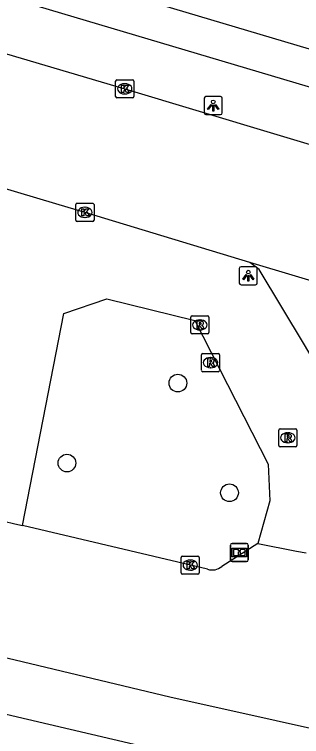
# Model space of a CAD drawing. Extents: x 160356 to 161355, y 381727 to 382845.
# Drawn here: x 161037.15 to 161053.02, y 381774.39 to 381814.25 of the extents above; entities that cross this region are included whole.
import ezdxf

# ---------------------------------------------------------------- set-up
doc = ezdxf.new("R2010")
doc.units = 0
for name, color, linetype in [('IMGEO_Berm_groen', 7, 'Continuous'), ('IMGEO_Boom', 7, 'Continuous'), ('IMGEO_Groenvoorziening', 7, 'Continuous'), ('IMGEO_Informatiebord', 7, 'Continuous'), ('IMGEO_Kolk', 7, 'Continuous'), ('IMGEO_Lichtpunt', 7, 'Continuous'), ('IMGEO_Rijbaan_lokaal_open', 7, 'Continuous'), ('IMGEO_Rijbaan_regionaal_gesloten', 7, 'Continuous'), ('IMGEO_Rioolput', 7, 'Continuous'), ('IMGEO_Voetpad_open', 7, 'Continuous')]:
    doc.layers.add(name, color=color, linetype=linetype)

msp = doc.modelspace()

# ---------------------------------------------------------------- linework, layer by layer
at = {"layer": 'IMGEO_Berm_groen'}
msp.add_lwpolyline([(161103.211, 381797.554), (161031.625, 381818.82)], dxfattribs=at)
at = {"layer": 'IMGEO_Boom'}
for centre in [(161046.18, 381793.898), (161040.052, 381789.487), (161049.035, 381787.844)]:
    msp.add_circle(centre, 0.489, dxfattribs=at)
at = {"layer": 'IMGEO_Groenvoorziening'}
msp.add_lwpolyline([(161037.59, 381786.036), (161039.88, 381797.732), (161042.252, 381798.544), (161047.12, 381797.358), (161051.177, 381789.431), (161051.266, 381787.401), (161050.597, 381785.046)], dxfattribs=at)
at = {"layer": 'IMGEO_Informatiebord'}
for p, q in [((161049.084, 381784.147), (161049.084, 381784.947)), ((161049.084, 381784.947), (161049.084, 381784.147)), ((161049.184, 381785.047), (161049.974, 381785.047)), ((161049.974, 381785.047), (161049.184, 381785.047)), ((161050.074, 381784.947), (161050.074, 381784.147)), ((161050.074, 381784.147), (161050.074, 381784.947)), ((161049.974, 381784.047), (161049.184, 381784.047)), ((161049.184, 381784.047), (161049.974, 381784.047))]:
    msp.add_line(p, q, dxfattribs=at)
for points in [[(161049.185, 381784.779), (161049.973, 381784.779), (161049.973, 381784.315), (161049.185, 381784.315), (161049.185, 381784.779)], [(161049.25, 381784.714), (161049.25, 381784.38), (161049.525, 381784.38), (161049.526, 381784.593), (161049.63, 381784.594), (161049.631, 381784.38), (161049.908, 381784.38), (161049.908, 381784.714), (161049.632, 381784.714), (161049.632, 381784.634), (161049.526, 381784.634), (161049.526, 381784.714), (161049.25, 381784.714)]]:
    msp.add_lwpolyline(points, dxfattribs=at)
for centre, start, end in [((161049.184, 381784.947), 90, 180), ((161049.184, 381784.947), 90, 180), ((161049.974, 381784.947), 0, 90), ((161049.974, 381784.947), 360, 90), ((161049.184, 381784.147), 180, 270), ((161049.184, 381784.147), 180, 270), ((161049.974, 381784.147), 270, 0), ((161049.974, 381784.147), 270, 0)]:
    msp.add_arc(centre, 0.1, start, end, dxfattribs=at)
at = {"layer": 'IMGEO_Kolk'}
for p, q in [((161042.816, 381810.642), (161043.668, 381810.642)), ((161042.741, 381809.716), (161042.741, 381810.568)), ((161043.229, 381810.422), (161043.254, 381810.422)), ((161043.742, 381810.568), (161043.742, 381809.716)), ((161043.252, 381809.862), (161043.227, 381809.862)), ((161043.668, 381809.642), (161042.816, 381809.642)), ((161040.62, 381803.822), (161041.472, 381803.822)), ((161040.545, 381802.896), (161040.545, 381803.748)), ((161041.033, 381803.602), (161041.058, 381803.602)), ((161041.546, 381803.748), (161041.546, 381802.896)), ((161041.056, 381803.042), (161041.031, 381803.042)), ((161041.472, 381802.822), (161040.62, 381802.822)), ((161046.365, 381783.426), (161046.365, 381784.278)), ((161046.44, 381784.352), (161047.292, 381784.352)), ((161047.366, 381784.278), (161047.366, 381783.426)), ((161046.853, 381784.132), (161046.878, 381784.132)), ((161046.876, 381783.572), (161046.851, 381783.572)), ((161047.292, 381783.352), (161046.44, 381783.352))]:
    msp.add_line(p, q, dxfattribs=at)
for points in [[(161042.816, 381810.642), (161043.668, 381810.642)], [(161042.741, 381809.716), (161042.741, 381810.568)], [(161043.062, 381810.342), (161043.185, 381810.342), (161043.185, 381810.191), (161043.315, 381810.342), (161043.479, 381810.342), (161043.333, 381810.191), (161043.486, 381809.942), (161043.334, 381809.942), (161043.249, 381810.106), (161043.185, 381810.039), (161043.185, 381809.942), (161043.062, 381809.942), (161043.062, 381810.342)], [(161043.742, 381810.568), (161043.742, 381809.716)], [(161043.668, 381809.642), (161042.816, 381809.642)], [(161040.62, 381803.822), (161041.472, 381803.822)], [(161040.545, 381802.896), (161040.545, 381803.748)], [(161040.866, 381803.522), (161040.989, 381803.522), (161040.989, 381803.371), (161041.119, 381803.522), (161041.283, 381803.522), (161041.137, 381803.371), (161041.29, 381803.122), (161041.138, 381803.122), (161041.053, 381803.286), (161040.989, 381803.219), (161040.989, 381803.122), (161040.866, 381803.122), (161040.866, 381803.522)], [(161041.546, 381803.748), (161041.546, 381802.896)], [(161041.472, 381802.822), (161040.62, 381802.822)], [(161046.365, 381783.426), (161046.365, 381784.278)], [(161046.44, 381784.352), (161047.292, 381784.352)], [(161047.366, 381784.278), (161047.366, 381783.426)], [(161046.686, 381784.052), (161046.809, 381784.052), (161046.809, 381783.901), (161046.939, 381784.052), (161047.103, 381784.052), (161046.957, 381783.901), (161047.11, 381783.652), (161046.958, 381783.652), (161046.873, 381783.816), (161046.809, 381783.749), (161046.809, 381783.652), (161046.686, 381783.652), (161046.686, 381784.052)], [(161047.292, 381783.352), (161046.44, 381783.352)]]:
    msp.add_lwpolyline(points, dxfattribs=at)
for centre, start, end in [((161042.818, 381810.566), 91.552, 178.448), ((161042.818, 381810.566), 91.552, 178.448), ((161043.666, 381810.566), 1.552, 88.448), ((161043.666, 381810.566), 1.552, 88.448), ((161042.818, 381809.718), 181.552, 268.448), ((161042.818, 381809.718), 181.552, 268.448), ((161043.666, 381809.718), 271.552, 358.448), ((161043.666, 381809.718), 271.552, 358.448), ((161040.622, 381803.746), 91.552, 178.448), ((161040.622, 381803.746), 91.552, 178.448), ((161041.47, 381803.746), 1.552, 88.448), ((161041.47, 381803.746), 1.552, 88.448), ((161040.622, 381802.898), 181.552, 268.448), ((161040.622, 381802.898), 181.552, 268.448), ((161041.47, 381802.898), 271.552, 358.448), ((161041.47, 381802.898), 271.552, 358.448), ((161046.442, 381784.276), 91.552, 178.448), ((161046.442, 381784.276), 91.552, 178.448), ((161047.29, 381784.276), 1.552, 88.448), ((161047.29, 381784.276), 1.552, 88.448), ((161046.442, 381783.428), 181.552, 268.448), ((161046.442, 381783.428), 181.552, 268.448), ((161047.29, 381783.428), 271.552, 358.448), ((161047.29, 381783.428), 271.552, 358.448)]:
    msp.add_arc(centre, 0.0765, start, end, dxfattribs=at)
for centre, major_axis, ratio, start_param, end_param in [((161043.228, 381810.142), (-0.387, 0.002), 0.722429, 4.712389, 7.853982), ((161043.253, 381810.142), (-0.39, 0.002), 0.717154, 1.570796, 4.712389), ((161041.032, 381803.322), (-0.387, 0.002), 0.722429, 4.712389, 7.853982), ((161041.057, 381803.322), (-0.39, 0.002), 0.717154, 1.570796, 4.712389), ((161046.852, 381783.852), (-0.387, 0.002), 0.722429, 4.712389, 7.853982), ((161046.877, 381783.852), (-0.39, 0.002), 0.717154, 1.570796, 4.712389)]:
    msp.add_ellipse(centre, major_axis=major_axis, ratio=ratio, start_param=start_param, end_param=end_param, dxfattribs=at)
at = {"layer": 'IMGEO_Lichtpunt'}
for p, q in [((161047.638, 381809.621), (161047.638, 381808.814)), ((161047.638, 381809.621), (161047.638, 381808.814)), ((161048.54, 381809.716), (161047.732, 381809.716)), ((161048.54, 381809.716), (161047.732, 381809.716)), ((161048.634, 381808.814), (161048.634, 381809.621)), ((161048.634, 381808.814), (161048.634, 381809.621)), ((161047.732, 381808.72), (161048.54, 381808.72)), ((161047.732, 381808.72), (161048.54, 381808.72)), ((161049.576, 381800.227), (161049.576, 381799.42)), ((161049.576, 381800.227), (161049.576, 381799.42)), ((161050.478, 381800.322), (161049.67, 381800.322)), ((161050.478, 381800.322), (161049.67, 381800.322)), ((161050.572, 381799.42), (161050.572, 381800.227)), ((161050.572, 381799.42), (161050.572, 381800.227)), ((161049.67, 381799.326), (161050.478, 381799.326)), ((161049.67, 381799.326), (161050.478, 381799.326))]:
    msp.add_line(p, q, dxfattribs=at)
for points in [[(161048.012, 381809.285), (161048.051, 381809.257), (161047.863, 381808.995), (161047.825, 381809.022), (161048.012, 381809.285)], [(161048.114, 381809.237), (161048.161, 381809.237), (161048.161, 381808.915), (161048.114, 381808.915), (161048.114, 381809.237)], [(161048.224, 381809.257), (161048.262, 381809.284), (161048.449, 381809.022), (161048.41, 381808.994), (161048.224, 381809.257)], [(161049.95, 381799.891), (161049.989, 381799.863), (161049.801, 381799.601), (161049.763, 381799.628), (161049.95, 381799.891)], [(161050.052, 381799.843), (161050.099, 381799.843), (161050.099, 381799.521), (161050.052, 381799.521), (161050.052, 381799.843)], [(161050.162, 381799.863), (161050.2, 381799.89), (161050.387, 381799.628), (161050.348, 381799.6), (161050.162, 381799.863)]]:
    msp.add_lwpolyline(points, dxfattribs=at)
for centre in [(161048.137, 381809.419), (161050.075, 381800.025)]:
    msp.add_circle(centre, 0.0994, dxfattribs=at)
for centre, start, end in [((161047.732, 381809.621), 90, 180), ((161047.732, 381809.621), 90, 180), ((161048.54, 381809.621), 0, 90), ((161048.54, 381809.621), 0, 90), ((161047.732, 381808.814), 180, 270), ((161047.732, 381808.814), 180, 270), ((161048.54, 381808.814), 270, 0), ((161048.54, 381808.814), 270, 360), ((161049.67, 381800.227), 90, 180), ((161049.67, 381800.227), 90, 180), ((161050.478, 381800.227), 0, 90), ((161050.478, 381800.227), 0, 90), ((161049.67, 381799.42), 180, 270), ((161049.67, 381799.42), 180, 270), ((161050.478, 381799.42), 270, 0), ((161050.478, 381799.42), 270, 360)]:
    msp.add_arc(centre, 0.0946, start, end, dxfattribs=at)
at = {"layer": 'IMGEO_Rijbaan_lokaal_open'}
for points in [[(160955.585, 381836.063), (160961.315, 381834.341), (160966.929, 381832.766), (160974.221, 381830.552), (161000, 381822.929), (161043.242, 381810.141), (161059.868, 381805.151), (161061.646, 381804.627)], [(161050.161, 381800.547), (161041.108, 381803.305), (161039.436, 381803.8), (161025.079, 381808.054)], [(161055.385, 381792.416), (161055.218, 381792.613), (161053.847, 381794.89), (161053.183, 381796.003), (161050.682, 381800.17), (161050.161, 381800.547)], [(161059.705, 381797.705), (161050.161, 381800.547)], [(161035.933, 381786.425), (161037.172, 381786.134), (161037.59, 381786.036)], [(161047.823, 381783.628), (161037.59, 381786.036)], [(161050.597, 381785.046), (161048.605, 381783.778)], [(161050.597, 381785.046), (161052.738, 381784.629), (161053.276, 381784.524)]]:
    msp.add_lwpolyline(points, dxfattribs=at)
msp.add_arc((161048.09, 381784.35), 0.769, 249.6997, 312.017, dxfattribs=at)
at = {"layer": 'IMGEO_Rijbaan_regionaal_gesloten'}
for points in [[(161079.963, 381765.932), (161074.156, 381767.125), (161049.977, 381772.492), (161026.922, 381777.888), (160981.896, 381789.212), (160955.092, 381796.584), (160934.913, 381802.319), (160927.842, 381804.369)], [(161020.075, 381782.715), (161045.737, 381776.58), (161074.955, 381770.078), (161080.529, 381768.918)]]:
    msp.add_lwpolyline(points, dxfattribs=at)
at = {"layer": 'IMGEO_Rioolput'}
for p, q in [((161046.898, 381796.684), (161046.898, 381797.536)), ((161046.973, 381797.61), (161047.825, 381797.61)), ((161047.899, 381797.536), (161047.899, 381796.684)), ((161047.386, 381797.39), (161047.411, 381797.39)), ((161047.409, 381796.83), (161047.384, 381796.83)), ((161047.825, 381796.61), (161046.973, 381796.61)), ((161047.485, 381794.603), (161047.485, 381795.455)), ((161047.56, 381795.529), (161048.412, 381795.529)), ((161048.486, 381795.455), (161048.486, 381794.603)), ((161047.973, 381795.309), (161047.998, 381795.309)), ((161047.996, 381794.749), (161047.971, 381794.749)), ((161048.412, 381794.529), (161047.56, 381794.529)), ((161051.759, 381790.455), (161051.759, 381791.307)), ((161051.834, 381791.381), (161052.686, 381791.381)), ((161052.247, 381791.161), (161052.272, 381791.161)), ((161052.76, 381791.307), (161052.76, 381790.455)), ((161052.686, 381790.381), (161051.834, 381790.381)), ((161052.27, 381790.601), (161052.245, 381790.601))]:
    msp.add_line(p, q, dxfattribs=at)
for points in [[(161046.898, 381796.684), (161046.898, 381797.536)], [(161046.973, 381797.61), (161047.825, 381797.61)], [(161047.899, 381797.536), (161047.899, 381796.684)], [(161047.487, 381797.308), (161047.235, 381797.31), (161047.235, 381796.91)], [(161047.235, 381796.91), (161047.359, 381796.91), (161047.359, 381797.072), (161047.37, 381797.072)], [(161047.413, 381797.229), (161047.359, 381797.229), (161047.359, 381797.148)], [(161047.359, 381797.148), (161047.411, 381797.148)], [(161047.417, 381797.043), (161047.488, 381796.91), (161047.628, 381796.91), (161047.563, 381797.036)], [(161047.825, 381796.61), (161046.973, 381796.61)], [(161047.485, 381794.603), (161047.485, 381795.455)], [(161047.56, 381795.529), (161048.412, 381795.529)], [(161048.486, 381795.455), (161048.486, 381794.603)], [(161048.074, 381795.227), (161047.822, 381795.229), (161047.822, 381794.829)], [(161048, 381795.148), (161047.946, 381795.148), (161047.946, 381795.067)], [(161047.946, 381795.067), (161047.998, 381795.067)], [(161047.822, 381794.829), (161047.946, 381794.829), (161047.946, 381794.991), (161047.957, 381794.991)], [(161048.004, 381794.962), (161048.075, 381794.829), (161048.215, 381794.829), (161048.15, 381794.955)], [(161048.412, 381794.529), (161047.56, 381794.529)], [(161051.759, 381790.455), (161051.759, 381791.307)], [(161051.834, 381791.381), (161052.686, 381791.381)], [(161052.348, 381791.079), (161052.096, 381791.081), (161052.096, 381790.681)], [(161052.76, 381791.307), (161052.76, 381790.455)], [(161052.096, 381790.681), (161052.22, 381790.681), (161052.22, 381790.843), (161052.231, 381790.843)], [(161052.274, 381791), (161052.22, 381791), (161052.22, 381790.919)], [(161052.22, 381790.919), (161052.272, 381790.919)], [(161052.278, 381790.814), (161052.349, 381790.681), (161052.489, 381790.681), (161052.424, 381790.807)], [(161052.686, 381790.381), (161051.834, 381790.381)]]:
    msp.add_lwpolyline(points, dxfattribs=at)
for centre, radius, start, end in [((161046.975, 381797.534), 0.0765, 91.552, 178.448), ((161046.975, 381797.534), 0.0765, 91.552, 178.448), ((161047.823, 381797.534), 0.0765, 1.552, 88.448), ((161047.823, 381797.534), 0.0765, 1.552, 88.448), ((161047.369, 381797.019), 0.0533, 26.0293, 88.6989), ((161047.395, 381797.337), 0.19, 274.7715, 282.9687), ((161047.419, 381797.133), 0.0964, 77.0061, 93.1865), ((161047.433, 381797.19), 0.0378, 276.6634, 79.6772), ((161047.486, 381797.198), 0.109, 350.3612, 89.416), ((161047.484, 381797.198), 0.112, 277.5842, 350.9817), ((161047.468, 381796.983), 0.108, 29.5134, 73.7905), ((161046.975, 381796.686), 0.0765, 181.552, 268.448), ((161046.975, 381796.686), 0.0765, 181.552, 268.448), ((161047.823, 381796.686), 0.0765, 271.552, 358.448), ((161047.823, 381796.686), 0.0765, 271.552, 358.448), ((161047.562, 381795.453), 0.0765, 91.552, 178.448), ((161047.562, 381795.453), 0.0765, 91.552, 178.448), ((161048.41, 381795.453), 0.0765, 1.552, 88.448), ((161048.41, 381795.453), 0.0765, 1.552, 88.448), ((161047.982, 381795.256), 0.19, 274.7715, 282.9687), ((161048.006, 381795.052), 0.0964, 77.0061, 93.1865), ((161048.02, 381795.109), 0.0378, 276.6634, 79.6772), ((161048.073, 381795.117), 0.109, 350.3612, 89.416), ((161048.071, 381795.117), 0.112, 277.5842, 350.9817), ((161047.956, 381794.938), 0.0533, 26.0293, 88.6989), ((161048.055, 381794.902), 0.108, 29.5134, 73.7905), ((161047.562, 381794.605), 0.0765, 181.552, 268.448), ((161047.562, 381794.605), 0.0765, 181.552, 268.448), ((161048.41, 381794.605), 0.0765, 271.552, 358.448), ((161048.41, 381794.605), 0.0765, 271.552, 358.448), ((161051.836, 381791.305), 0.0765, 91.552, 178.448), ((161051.836, 381791.305), 0.0765, 91.552, 178.448), ((161052.347, 381790.969), 0.109, 350.3612, 89.416), ((161052.684, 381791.305), 0.0765, 1.552, 88.448), ((161052.684, 381791.305), 0.0765, 1.552, 88.448), ((161052.23, 381790.79), 0.0533, 26.0293, 88.6989), ((161052.256, 381791.108), 0.19, 274.7715, 282.9687), ((161052.28, 381790.904), 0.0964, 77.0061, 93.1865), ((161052.294, 381790.961), 0.0378, 276.6634, 79.6772), ((161052.345, 381790.969), 0.112, 277.5842, 350.9817), ((161052.329, 381790.754), 0.108, 29.5134, 73.7905), ((161051.836, 381790.457), 0.0765, 181.552, 268.448), ((161051.836, 381790.457), 0.0765, 181.552, 268.448), ((161052.684, 381790.457), 0.0765, 271.552, 358.448), ((161052.684, 381790.457), 0.0765, 271.552, 358.448)]:
    msp.add_arc(centre, radius, start, end, dxfattribs=at)
for centre, major_axis, ratio, start_param, end_param in [((161047.385, 381797.11), (-0.387, 0.002), 0.722429, 4.712389, 7.853982), ((161047.41, 381797.11), (-0.39, 0.002), 0.717154, 1.570796, 4.712389), ((161047.972, 381795.029), (-0.387, 0.002), 0.722429, 4.712389, 7.853982), ((161047.997, 381795.029), (-0.39, 0.002), 0.717154, 1.570796, 4.712389), ((161052.246, 381790.881), (-0.387, 0.002), 0.722429, 4.712389, 7.853982), ((161052.271, 381790.881), (-0.39, 0.002), 0.717154, 1.570796, 4.712389)]:
    msp.add_ellipse(centre, major_axis=major_axis, ratio=ratio, start_param=start_param, end_param=end_param, dxfattribs=at)
at = {"layer": 'IMGEO_Voetpad_open'}
msp.add_lwpolyline([(160954.847, 381839.559), (160956.573, 381839.047), (160962.274, 381837.351), (160975.098, 381833.536), (161000, 381826.127), (161102.641, 381795.637), (161156.616, 381779.603), (161156.846, 381779.535)], dxfattribs=at)

doc.saveas('drawing.dxf')
